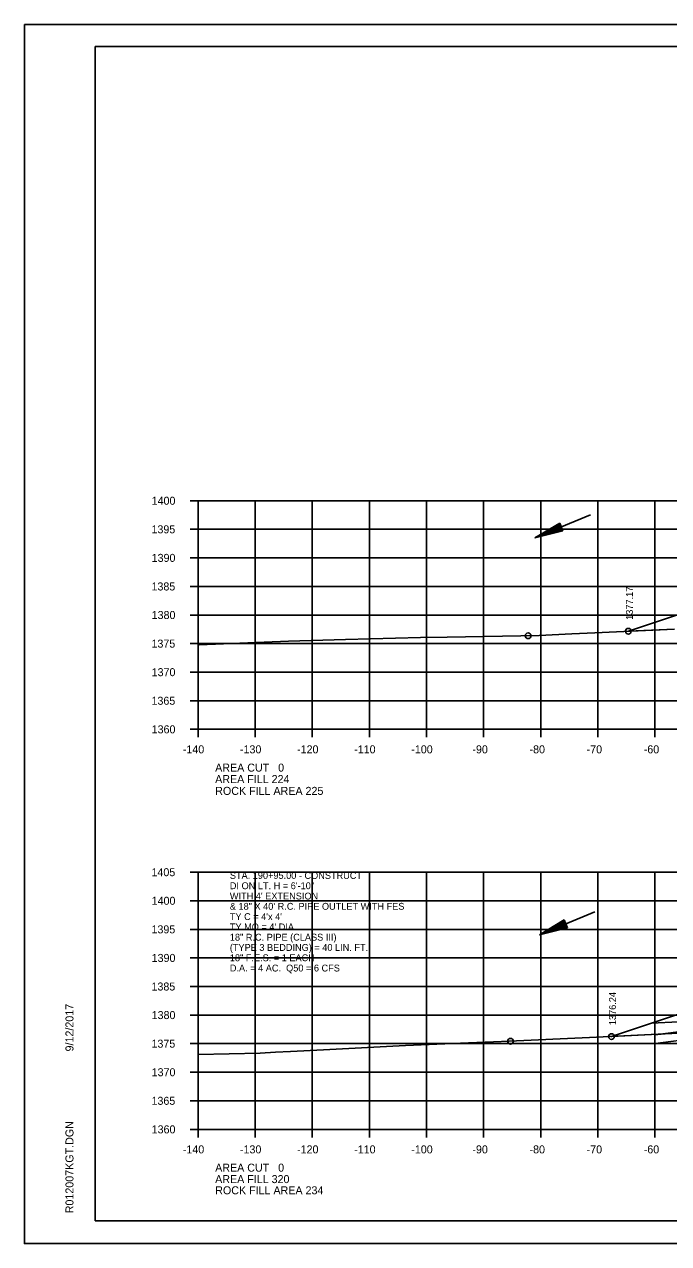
# Model space of a CAD drawing. Extents: x 1374311 to 1383814, y 384102 to 406278.
# Drawn here: x 1382469.7 to 1382582.5, y 400091.6 to 400305 of the extents above; entities that cross this region are included whole.
import ezdxf

# ---------------------------------------------------------------- set-up
doc = ezdxf.new("R2010")
doc.units = 0
for name, color, linetype in [('R_Axis', 7, 'Continuous'), ('R_Axis Annot', 7, 'Continuous'), ('R_Border', 7, 'Continuous'), ('R_Draft', 7, 'Continuous'), ('R_Exist Surface', 7, 'Continuous'), ('R_Fin Surface', 7, 'Continuous'), ('R_Grid', 7, 'Continuous'), ('R_No Plot', 7, 'Continuous'), ('R_Water', 7, 'Continuous'), ('R_Water Annot', 7, 'Continuous'), ('R_Xsect Elev', 7, 'Continuous')]:
    doc.layers.add(name, color=color, linetype=linetype)

msp = doc.modelspace()

# ---------------------------------------------------------------- linework, layer by layer
at = {"layer": 'R_Axis'}
for p, q in [((1382498.67, 400221.62), (1382500.07, 400221.62)), ((1382500.07, 400181.62), (1382500.07, 400221.62)), ((1382498.67, 400216.62), (1382500.07, 400216.62)), ((1382498.67, 400211.62), (1382500.07, 400211.62)), ((1382498.67, 400206.62), (1382500.07, 400206.62)), ((1382498.67, 400201.62), (1382500.07, 400201.62)), ((1382498.67, 400196.62), (1382500.07, 400196.62)), ((1382498.67, 400191.62), (1382500.07, 400191.62)), ((1382498.67, 400186.62), (1382500.07, 400186.62)), ((1382498.67, 400181.62), (1382500.07, 400181.62)), ((1382500.07, 400181.62), (1382780.07, 400181.62)), ((1382500.07, 400180.22), (1382500.07, 400181.62)), ((1382510.07, 400180.22), (1382510.07, 400181.62)), ((1382520.07, 400180.22), (1382520.07, 400181.62)), ((1382530.07, 400180.22), (1382530.07, 400181.62)), ((1382540.07, 400180.22), (1382540.07, 400181.62)), ((1382550.07, 400180.22), (1382550.07, 400181.62)), ((1382560.07, 400180.22), (1382560.07, 400181.62)), ((1382570.07, 400180.22), (1382570.07, 400181.62)), ((1382580.07, 400180.22), (1382580.07, 400181.62)), ((1382498.67, 400156.62), (1382500.07, 400156.62)), ((1382500.07, 400111.62), (1382500.07, 400156.62)), ((1382498.67, 400151.62), (1382500.07, 400151.62)), ((1382498.67, 400146.62), (1382500.07, 400146.62)), ((1382498.67, 400141.62), (1382500.07, 400141.62)), ((1382498.67, 400136.62), (1382500.07, 400136.62)), ((1382498.67, 400131.62), (1382500.07, 400131.62)), ((1382498.67, 400126.62), (1382500.07, 400126.62)), ((1382498.67, 400121.62), (1382500.07, 400121.62)), ((1382498.67, 400116.62), (1382500.07, 400116.62)), ((1382498.67, 400111.62), (1382500.07, 400111.62)), ((1382500.07, 400111.62), (1382780.07, 400111.62)), ((1382500.07, 400110.22), (1382500.07, 400111.62)), ((1382510.07, 400110.22), (1382510.07, 400111.62)), ((1382520.07, 400110.22), (1382520.07, 400111.62)), ((1382530.07, 400110.22), (1382530.07, 400111.62)), ((1382540.07, 400110.22), (1382540.07, 400111.62)), ((1382550.07, 400110.22), (1382550.07, 400111.62)), ((1382560.07, 400110.22), (1382560.07, 400111.62)), ((1382570.07, 400110.22), (1382570.07, 400111.62)), ((1382580.07, 400110.22), (1382580.07, 400111.62))]:
    msp.add_line(p, q, dxfattribs=at)
at = {"layer": 'R_Border'}
for p, q in [((1382482.07, 400301.08), (1382798.25, 400301.08)), ((1382482.07, 400095.62), (1382482.07, 400301.08)), ((1382482.07, 400095.62), (1382482.07, 400095.62)), ((1382798.25, 400095.62), (1382482.07, 400095.62))]:
    msp.add_line(p, q, dxfattribs=at)
at = {"layer": 'R_Draft'}
for p, q in [((1382563.39, 400217.71), (1382559.06, 400215.1)), ((1382563.43, 400217.6), (1382559.83, 400215.42)), ((1382563.48, 400217.48), (1382560.62, 400215.75)), ((1382563.53, 400217.36), (1382561.39, 400216.07)), ((1382563.58, 400217.25), (1382562.17, 400216.39)), ((1382563.63, 400217.13), (1382562.94, 400216.72)), ((1382563.96, 400216.33), (1382563.39, 400217.71)), ((1382563.96, 400216.33), (1382559.06, 400215.1)), ((1382563.91, 400216.44), (1382559.83, 400215.42)), ((1382563.86, 400216.56), (1382560.62, 400215.75)), ((1382563.82, 400216.68), (1382561.39, 400216.07)), ((1382563.77, 400216.8), (1382562.17, 400216.39)), ((1382563.72, 400216.91), (1382562.94, 400216.72)), ((1382564.18, 400148.28), (1382559.86, 400145.66)), ((1382564.76, 400146.89), (1382559.86, 400145.66)), ((1382564.23, 400148.16), (1382560.63, 400145.98)), ((1382564.71, 400147.01), (1382560.63, 400145.98)), ((1382564.28, 400148.04), (1382561.42, 400146.31)), ((1382564.66, 400147.13), (1382561.42, 400146.31)), ((1382564.33, 400147.93), (1382562.19, 400146.63)), ((1382564.61, 400147.24), (1382562.19, 400146.63)), ((1382564.38, 400147.81), (1382562.97, 400146.96)), ((1382564.56, 400147.36), (1382562.97, 400146.96)), ((1382564.43, 400147.69), (1382563.74, 400147.28)), ((1382564.52, 400147.48), (1382563.74, 400147.28)), ((1382564.76, 400146.89), (1382564.18, 400148.28))]:
    msp.add_line(p, q, dxfattribs=at)
at = {"layer": 'R_Exist Surface'}
for points in [[(1382500.07, 400196.42), (1382500.28, 400196.43), (1382515.89, 400197.03), (1382525.9, 400197.32), (1382539.01, 400197.69), (1382543.68, 400197.73), (1382559.8, 400198.04), (1382565.54, 400198.34), (1382569.55, 400198.5), (1382583.47, 400199.17)], [(1382500.07, 400124.73), (1382510.93, 400124.97), (1382513.63, 400125.12), (1382516.28, 400125.26), (1382522.03, 400125.53), (1382536.39, 400126.27), (1382547.41, 400126.76), (1382551.78, 400126.92), (1382554.53, 400127.04), (1382568.63, 400127.67), (1382580.65, 400128.26), (1382584.27, 400128.43)]]:
    msp.add_lwpolyline(points, dxfattribs=at)
at = {"layer": 'R_Fin Surface'}
for p, q in [((1382582.46, 400201.13), (1382575.41, 400198.78)), ((1382582.46, 400201.13), (1382582.46, 400201.13)), ((1382575.41, 400198.78), (1382583.47, 400199.17)), ((1382581.18, 400128.28), (1382597.58, 400130.42))]:
    msp.add_line(p, q, dxfattribs=at)
for points in [[(1382575.41, 400198.78), (1382598.56, 400206.5)], [(1382572.44, 400127.86), (1382598.54, 400136.56)], [(1382579.49, 400130.21), (1382584.17, 400130.42), (1382590.69, 400130.75), (1382598.37, 400130.38), (1382609.08, 400130.26), (1382612.72, 400130.18), (1382615.87, 400130.19), (1382625.97, 400131.08), (1382635.85, 400132.05), (1382640.89, 400132.21), (1382643.09, 400132.3), (1382651.71, 400132.85), (1382659.46, 400133.03), (1382665.48, 400132.92), (1382668.13, 400132.88), (1382676.39, 400133.63), (1382676.92, 400133.68), (1382688.32, 400134.32)], [(1382579.49, 400130.21), (1382572.44, 400127.86), (1382580.65, 400128.26), (1382581.18, 400128.28)], [(1382590.69, 400130.75), (1382584.17, 400130.42), (1382579.49, 400130.21)]]:
    msp.add_lwpolyline(points, dxfattribs=at)
at = {"layer": 'R_Grid'}
for p, q in [((1382500.07, 400221.62), (1382780.07, 400221.62)), ((1382500.07, 400181.62), (1382500.07, 400221.62)), ((1382510.07, 400181.62), (1382510.07, 400221.62)), ((1382520.07, 400181.62), (1382520.07, 400221.62)), ((1382530.07, 400181.62), (1382530.07, 400221.62)), ((1382540.07, 400181.62), (1382540.07, 400221.62)), ((1382550.07, 400181.62), (1382550.07, 400221.62)), ((1382560.07, 400181.62), (1382560.07, 400221.62)), ((1382570.07, 400181.62), (1382570.07, 400221.62)), ((1382580.07, 400181.62), (1382580.07, 400221.62)), ((1382500.07, 400216.62), (1382780.07, 400216.62)), ((1382500.07, 400211.62), (1382780.07, 400211.62)), ((1382500.07, 400206.62), (1382780.07, 400206.62)), ((1382500.07, 400201.62), (1382780.07, 400201.62)), ((1382500.07, 400196.62), (1382780.07, 400196.62)), ((1382500.07, 400191.62), (1382780.07, 400191.62)), ((1382500.07, 400186.62), (1382780.07, 400186.62)), ((1382500.07, 400181.62), (1382780.07, 400181.62)), ((1382500.07, 400156.62), (1382780.07, 400156.62)), ((1382500.07, 400111.62), (1382500.07, 400156.62)), ((1382510.07, 400111.62), (1382510.07, 400156.62)), ((1382520.07, 400111.62), (1382520.07, 400156.62)), ((1382530.07, 400111.62), (1382530.07, 400156.62)), ((1382540.07, 400111.62), (1382540.07, 400156.62)), ((1382550.07, 400111.62), (1382550.07, 400156.62)), ((1382560.07, 400111.62), (1382560.07, 400156.62)), ((1382570.07, 400111.62), (1382570.07, 400156.62)), ((1382580.07, 400111.62), (1382580.07, 400156.62)), ((1382500.07, 400151.62), (1382780.07, 400151.62)), ((1382500.07, 400146.62), (1382780.07, 400146.62)), ((1382500.07, 400141.62), (1382780.07, 400141.62)), ((1382500.07, 400136.62), (1382780.07, 400136.62)), ((1382500.07, 400131.62), (1382780.07, 400131.62)), ((1382500.07, 400126.62), (1382780.07, 400126.62)), ((1382500.07, 400121.62), (1382780.07, 400121.62)), ((1382500.07, 400116.62), (1382780.07, 400116.62)), ((1382500.07, 400111.62), (1382780.07, 400111.62))]:
    msp.add_line(p, q, dxfattribs=at)
at = {"layer": 'R_No Plot'}
for p, q in [((1382469.67, 400304.97), (1382803, 400304.97)), ((1382469.67, 400091.64), (1382803, 400091.64))]:
    msp.add_line(p, q, dxfattribs=at)
for points in [[(1382469.66, 400304.97), (1382803, 400304.97), (1382803, 400091.63), (1382469.66, 400091.63)], [(1382715.99, 400301.08), (1382715.99, 400291.2), (1382751.72, 400291.2), (1382751.72, 400288.28), (1382774.92, 400288.28), (1382774.92, 400263.94), (1382798.25, 400263.94), (1382798.25, 400095.62), (1382482.07, 400095.62), (1382482.07, 400301.08)]]:
    msp.add_lwpolyline(points, close=True, dxfattribs=at)
for points in [[(1382598.56, 400206.5), (1382575.41, 400198.78), (1382583.47, 400199.17)], [(1382598.54, 400136.56), (1382572.44, 400127.86), (1382580.65, 400128.26), (1382584.27, 400128.43)]]:
    msp.add_lwpolyline(points, dxfattribs=at)
for centre in [(1382557.86, 400198), (1382557.86, 400198), (1382557.86, 400198), (1382557.86, 400198), (1382575.41, 400198.78), (1382575.41, 400198.78), (1382554.8, 400127.05), (1382554.8, 400127.05), (1382554.8, 400127.05), (1382554.8, 400127.05), (1382572.44, 400127.86), (1382572.44, 400127.86)]:
    msp.add_circle(centre, 0.5, dxfattribs=at)
at = {"layer": 'R_Water'}
for p, q in [((1382568.76, 400219.14), (1382559.06, 400215.1)), ((1382569.55, 400149.7), (1382559.86, 400145.66)), ((1382602.57, 400131.07), (1382580.11, 400128.14)), ((1382602.57, 400129.56), (1382580.15, 400126.64))]:
    msp.add_line(p, q, dxfattribs=at)

# ---------------------------------------------------------------- texts
at = {"layer": 'R_Axis Annot'}
for s, p in [('1400', (1382491.95, 400220.92)), ('1395', (1382491.92, 400215.92)), ('1390', (1382491.95, 400210.92)), ('1385', (1382491.92, 400205.92)), ('1380', (1382491.95, 400200.92)), ('1375', (1382491.92, 400195.92)), ('1370', (1382491.95, 400190.92)), ('1365', (1382491.92, 400185.92)), ('1360', (1382491.95, 400180.92)), ('-140', (1382497.41, 400177.42)), ('-130', (1382507.41, 400177.42)), ('-120', (1382517.41, 400177.42)), ('-110', (1382527.41, 400177.42)), ('-100', (1382537.41, 400177.42)), ('-90', (1382548.11, 400177.42)), ('-80', (1382558.11, 400177.42)), ('-70', (1382568.11, 400177.42)), ('-60', (1382578.11, 400177.42)), ('AREA CUT   0', (1382503.07, 400174.22)), ('AREA FILL 224', (1382503.07, 400172.22)), ('1405', (1382491.92, 400155.92)), ('1400', (1382491.95, 400150.92)), ('1395', (1382491.92, 400145.92)), ('1390', (1382491.95, 400140.92)), ('1385', (1382491.92, 400135.92)), ('1380', (1382491.95, 400130.92)), ('1375', (1382491.92, 400125.92)), ('1370', (1382491.95, 400120.92)), ('1365', (1382491.92, 400115.92)), ('1360', (1382491.95, 400110.92)), ('-140', (1382497.41, 400107.42)), ('-130', (1382507.41, 400107.42)), ('-120', (1382517.41, 400107.42)), ('-110', (1382527.41, 400107.42)), ('-100', (1382537.41, 400107.42)), ('-90', (1382548.11, 400107.42)), ('-80', (1382558.11, 400107.42)), ('-70', (1382568.11, 400107.42)), ('-60', (1382578.11, 400107.42)), ('AREA CUT   0', (1382503.07, 400104.22)), ('AREA FILL 320', (1382503.07, 400102.22))]:
    msp.add_text(s, height=1.4, dxfattribs=at).set_placement(p)
at = {"layer": 'R_Border'}
for s, p in [('9/12/2017', (1382478.26, 400125.26)), ('R012007KGT.DGN', (1382478.26, 400096.94))]:
    msp.add_text(s, height=1.4, rotation=90, dxfattribs=at).set_placement(p)
at = {"layer": 'R_Fin Surface'}
for s, p in [('ROCK FILL AREA 225', (1382503.08, 400170.15)), ('ROCK FILL AREA 234', (1382503.08, 400100.26))]:
    msp.add_text(s, height=1.4, dxfattribs=at).set_placement(p)
at = {"layer": 'R_Water Annot'}
for s, p in [('STA. 190+95.00 - CONSTRUCT', (1382505.64, 400155.45)), ('DI ON LT. H = 6\'-10"', (1382505.64, 400153.65)), ("WITH 4' EXTENSION", (1382505.64, 400151.85)), ('& 18" X 40\' R.C. PIPE OUTLET WITH FES', (1382505.64, 400150.05)), ("TY C = 4'x 4'", (1382505.64, 400148.25)), ("TY MO = 4' DIA.", (1382505.64, 400146.45)), ('18" R.C. PIPE (CLASS III)', (1382505.64, 400144.65)), ('(TYPE 3 BEDDING) = 40 LIN. FT.', (1382505.64, 400142.85)), ('18" F.E.S. = 1 EACH', (1382505.64, 400141.05)), ('D.A. = 4 AC.  Q50 = 6 CFS', (1382505.64, 400139.25))]:
    msp.add_text(s, height=1.2, dxfattribs=at).set_placement(p)
at = {"layer": 'R_Xsect Elev'}
for s, p in [('1377.17', (1382576.21, 400200.78)), ('1376.24', (1382573.24, 400129.86))]:
    msp.add_text(s, height=1.2, rotation=90, dxfattribs=at).set_placement(p)

doc.saveas('drawing.dxf')
